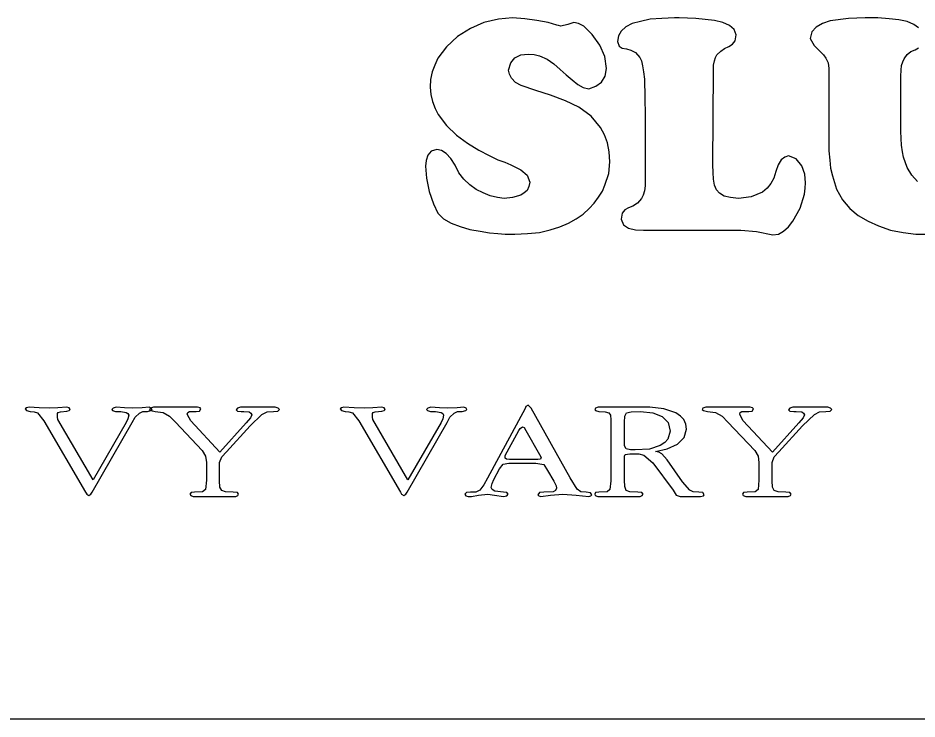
# Model space of a CAD drawing. Extents: x -866693 to -866303, y -1041966 to -1040244.
# Drawn here: x -866534.39 to -866525.64, y -1040500.87 to -1040494.05 of the extents above; entities that cross this region are included whole.
import ezdxf

# ---------------------------------------------------------------- set-up
doc = ezdxf.new("R2010")
doc.units = 0
doc.layers.add('Tabulka', color=7, linetype='Continuous')

msp = doc.modelspace()

# ---------------------------------------------------------------- linework, layer by layer
at = {"layer": 'Tabulka'}
msp.add_line((-866516.7023, -1040500.8722), (-866554.0656, -1040500.8722), dxfattribs=at)
for points in [[(-866528.729, -1040494.3166), (-866528.8033, -1040494.2134), (-866528.8859, -1040494.1308), (-866528.9355, -1040494.106), (-866528.9809, -1040494.0978), (-866529.0387, -1040494.1143), (-866529.1089, -1040494.1308), (-866529.1296, -1040494.1267), (-866529.1461, -1040494.1225), (-866529.2328, -1040494.0978), (-866529.3402, -1040494.0771), (-866529.46, -1040494.0606), (-866529.5797, -1040494.0523), (-866529.716, -1040494.0647), (-866529.8564, -1040494.0978), (-866529.9885, -1040494.1556), (-866530.1124, -1040494.234), (-866530.2198, -1040494.3332), (-866530.3065, -1040494.4447), (-866530.3354, -1040494.5107), (-866530.3602, -1040494.5768), (-866530.3767, -1040494.6511), (-866530.3809, -1040494.7255)], [(-866525.6276, -1040494.1473), (-866525.6731, -1040494.1143), (-866525.7391, -1040494.0854), (-866525.8176, -1040494.0689), (-866525.9126, -1040494.0606), (-866526.0241, -1040494.0523), (-866526.148, -1040494.0523), (-866526.309, -1040494.0565), (-866526.4866, -1040494.0812), (-866526.5609, -1040494.106), (-866526.6229, -1040494.1432), (-866526.6642, -1040494.1886), (-866526.6807, -1040494.2506)], [(-866526.6807, -1040494.2506), (-866526.6435, -1040494.3208), (-866526.5857, -1040494.3786), (-866526.5527, -1040494.4116), (-866526.5279, -1040494.4447), (-866526.5073, -1040494.4901), (-866526.499, -1040494.5438)], [(-866530.3809, -1040494.7255), (-866530.3726, -1040494.7957), (-866530.3561, -1040494.8659), (-866530.3313, -1040494.932), (-866530.3024, -1040494.9898), (-866530.2198, -1040495.0971), (-866530.1248, -1040495.1921), (-866530.0175, -1040495.2706), (-866529.906, -1040495.3367), (-866529.8068, -1040495.3903), (-866529.7201, -1040495.4316), (-866529.654, -1040495.4564), (-866529.5962, -1040495.4812), (-866529.5425, -1040495.506), (-866529.4971, -1040495.5308), (-866529.4352, -1040495.5803), (-866529.4104, -1040495.6505), (-866529.4187, -1040495.6918), (-866529.4352, -1040495.729), (-866529.4641, -1040495.7538), (-866529.4971, -1040495.7744), (-866529.5797, -1040495.7992), (-866529.6582, -1040495.8074), (-866529.7242, -1040495.7992), (-866529.7945, -1040495.7827), (-866529.8647, -1040495.7538), (-866529.9307, -1040495.7207), (-866529.9927, -1040495.6753), (-866530.0505, -1040495.6216), (-866530.1, -1040495.5597), (-866530.1372, -1040495.4853), (-866530.1785, -1040495.4193), (-866530.2239, -1040495.3697), (-866530.2694, -1040495.3408), (-866530.3148, -1040495.3325), (-866530.3685, -1040495.3491), (-866530.4015, -1040495.3862), (-866530.418, -1040495.4399), (-866530.4263, -1040495.4936), (-866530.4139, -1040495.6092), (-866530.3891, -1040495.7414), (-866530.3478, -1040495.8611), (-866530.3065, -1040495.952), (-866530.2487, -1040496.0057), (-866530.1744, -1040496.047), (-866530.0877, -1040496.08), (-866529.9927, -1040496.1089), (-866529.8936, -1040496.1254), (-866529.8027, -1040496.1419), (-866529.7201, -1040496.1502), (-866529.6499, -1040496.1543), (-866529.6004, -1040496.1543), (-866529.5549, -1040496.1543), (-866529.431, -1040496.1502), (-866529.3154, -1040496.1378), (-866529.2122, -1040496.113), (-866529.1172, -1040496.0841), (-866529.0346, -1040496.047), (-866528.9603, -1040496.0057), (-866528.8901, -1040495.9602), (-866528.8322, -1040495.9066), (-866528.7827, -1040495.8529), (-866528.7414, -1040495.7951), (-866528.7042, -1040495.7372), (-866528.6794, -1040495.6794), (-866528.6423, -1040495.5638), (-866528.6299, -1040495.4523), (-866528.6382, -1040495.3532), (-866528.6547, -1040495.2665), (-866528.6836, -1040495.188), (-866528.7207, -1040495.1178), (-866528.8116, -1040495.0063), (-866528.9314, -1040494.9196), (-866529.0635, -1040494.8576), (-866529.208, -1040494.8039), (-866529.3526, -1040494.7585), (-866529.493, -1040494.709), (-866529.5508, -1040494.68), (-866529.588, -1040494.6388), (-866529.6086, -1040494.5975), (-866529.6169, -1040494.5603), (-866529.5962, -1040494.4901), (-866529.5549, -1040494.4405), (-866529.4971, -1040494.4116), (-866529.4269, -1040494.4034), (-866529.3691, -1040494.4075), (-866529.3154, -1040494.4199), (-866529.2411, -1040494.4529), (-866529.175, -1040494.4983), (-866529.1131, -1040494.552), (-866529.0552, -1040494.6057), (-866528.9974, -1040494.6553), (-866528.9437, -1040494.7007), (-866528.8901, -1040494.7296), (-866528.8364, -1040494.742), (-866528.7662, -1040494.7172), (-866528.7125, -1040494.6759), (-866528.6753, -1040494.6181), (-866528.6629, -1040494.5438), (-866528.6794, -1040494.4281), (-866528.729, -1040494.3166)], [(-866525.6359, -1040495.6423), (-866525.6937, -1040495.5803), (-866525.7391, -1040495.506), (-866525.7722, -1040495.4069), (-866525.7846, -1040495.3532), (-866525.7928, -1040495.2912), (-866525.797, -1040495.2252), (-866525.8011, -1040495.155), (-866525.8011, -1040494.6181), (-866525.797, -1040494.5603), (-866525.7928, -1040494.5149), (-866525.7804, -1040494.4777), (-866525.768, -1040494.4488), (-866525.7391, -1040494.4075), (-866525.702, -1040494.3786), (-866525.6607, -1040494.3621), (-866525.6276, -1040494.3414)], [(-866526.499, -1040494.5438), (-866526.499, -1040495.2458), (-866526.499, -1040495.3449), (-866526.4907, -1040495.4358), (-866526.4825, -1040495.5142), (-866526.466, -1040495.5886), (-866526.4247, -1040495.7166), (-866526.3668, -1040495.8198), (-866526.2966, -1040495.9066), (-866526.214, -1040495.9726), (-866526.1191, -1040496.0304), (-866526.0158, -1040496.0759), (-866525.9002, -1040496.1172), (-866525.7763, -1040496.1378), (-866525.6524, -1040496.1543), (-866525.5368, -1040496.1543)]]:
    msp.add_lwpolyline(points, dxfattribs=at)
for points in [[(-866528.2954, -1040494.647), (-866528.2913, -1040494.8246), (-866528.2871, -1040495.0022), (-866528.2871, -1040495.1797), (-866528.2871, -1040495.3614), (-866528.2871, -1040495.4936), (-866528.2871, -1040495.6216), (-866528.2871, -1040495.6836), (-866528.2954, -1040495.7331), (-866528.3078, -1040495.7744), (-866528.3243, -1040495.8074), (-866528.3615, -1040495.8529), (-866528.4069, -1040495.8818), (-866528.4482, -1040495.8983), (-866528.4854, -1040495.9189), (-866528.5101, -1040495.952), (-866528.5225, -1040496.0098), (-866528.4977, -1040496.0635), (-866528.4482, -1040496.0965), (-866528.3821, -1040496.113), (-866528.3036, -1040496.1172), (-866527.358, -1040496.1172), (-866527.2052, -1040496.1296), (-866527.0441, -1040496.1626), (-866526.9904, -1040496.1543), (-866526.9409, -1040496.1254), (-866526.8913, -1040496.0841), (-866526.85, -1040496.0304), (-866526.7798, -1040495.9024), (-866526.7385, -1040495.7661), (-866526.7303, -1040495.7083), (-866526.7261, -1040495.6546), (-866526.7344, -1040495.5721), (-866526.7633, -1040495.4895), (-866526.817, -1040495.4234), (-866526.8913, -1040495.3945), (-866526.9285, -1040495.4069), (-866526.9656, -1040495.4316), (-866526.9945, -1040495.4812), (-866527.0152, -1040495.5473), (-866527.0358, -1040495.6092), (-866527.0648, -1040495.6629), (-866527.1019, -1040495.7083), (-866527.1473, -1040495.7455), (-866527.2547, -1040495.7909), (-866527.3786, -1040495.8074), (-866527.4571, -1040495.7992), (-866527.519, -1040495.7868), (-866527.5644, -1040495.7579), (-866527.5933, -1040495.7249), (-866527.614, -1040495.6794), (-866527.6223, -1040495.6216), (-866527.6264, -1040495.5555), (-866527.6305, -1040495.4812), (-866527.6223, -1040494.5644), (-866527.6223, -1040494.5107), (-866527.614, -1040494.4694), (-866527.6016, -1040494.4364), (-866527.5892, -1040494.4116), (-866527.5521, -1040494.3745), (-866527.5149, -1040494.3497), (-866527.4736, -1040494.329), (-866527.4364, -1040494.3084), (-866527.4116, -1040494.2753), (-866527.4034, -1040494.2175), (-866527.4199, -1040494.1638), (-866527.4653, -1040494.1267), (-866527.5314, -1040494.0978), (-866527.614, -1040494.0771), (-866527.7957, -1040494.0565), (-866527.9568, -1040494.0523), (-866527.9815, -1040494.0523), (-866528.0022, -1040494.0523), (-866528.1261, -1040494.0565), (-866528.2376, -1040494.0647), (-866528.3326, -1040494.0854), (-866528.4151, -1040494.106), (-866528.4771, -1040494.1391), (-866528.5225, -1040494.1804), (-866528.5473, -1040494.2258), (-866528.5556, -1040494.2795), (-866528.539, -1040494.3249), (-866528.5101, -1040494.3455), (-866528.4688, -1040494.3538), (-866528.4275, -1040494.3662), (-866528.3821, -1040494.3868), (-866528.3408, -1040494.4364), (-866528.3243, -1040494.4694), (-866528.3119, -1040494.519), (-866528.3036, -1040494.5768)], [(-866533.0858, -1040497.8599), (-866533.094, -1040497.8475), (-866533.1147, -1040497.8392), (-866533.1808, -1040497.8434), (-866533.2716, -1040497.8475), (-866533.3542, -1040497.8434), (-866533.4368, -1040497.8392), (-866533.4657, -1040497.8475), (-866533.4781, -1040497.8599), (-866533.4698, -1040497.8723), (-866533.4409, -1040497.8805), (-866533.3914, -1040497.8805), (-866533.3377, -1040497.8888), (-866533.3212, -1040497.9012), (-866533.3129, -1040497.9177), (-866533.3212, -1040497.9507), (-866533.3377, -1040497.9879), (-866533.6598, -1040498.5454), (-866534.0026, -1040497.959), (-866534.0067, -1040497.9342), (-866534.0067, -1040497.9012), (-866533.9984, -1040497.8888), (-866533.9778, -1040497.8847), (-866533.9158, -1040497.8764), (-866533.8911, -1040497.8723), (-866533.8828, -1040497.8599), (-866533.8911, -1040497.8434), (-866533.9158, -1040497.8392), (-866534.0026, -1040497.8434), (-866534.0852, -1040497.8475), (-866534.1843, -1040497.8434), (-866534.2834, -1040497.8392), (-866534.3082, -1040497.8434), (-866534.3205, -1040497.8557), (-866534.3082, -1040497.8723), (-866534.271, -1040497.8805), (-866534.2338, -1040497.8847), (-866534.2008, -1040497.8929), (-866534.1388, -1040497.9714), (-866533.7341, -1040498.6652), (-866533.7217, -1040498.6858), (-866533.7011, -1040498.6982), (-866533.6805, -1040498.6858), (-866533.6681, -1040498.6652), (-866533.2799, -1040497.9879), (-866533.251, -1040497.9342), (-866533.2097, -1040497.897), (-866533.1766, -1040497.8805), (-866533.1312, -1040497.8805), (-866533.0982, -1040497.8723)], [(-866531.8469, -1040497.8599), (-866531.8593, -1040497.8475), (-866531.8882, -1040497.8392), (-866531.9749, -1040497.8392), (-866532.0575, -1040497.8392), (-866532.1401, -1040497.8392), (-866532.2268, -1040497.8392), (-866532.2557, -1040497.8475), (-866532.2681, -1040497.864), (-866532.2557, -1040497.8764), (-866532.2186, -1040497.8805), (-866532.1938, -1040497.8805), (-866532.1401, -1040497.8847), (-866532.1236, -1040497.897), (-866532.1153, -1040497.9136), (-866532.1277, -1040497.9425), (-866532.169, -1040497.992), (-866532.425, -1040498.277), (-866532.71, -1040497.9714), (-866532.7265, -1040497.9425), (-866532.743, -1040497.9053), (-866532.7389, -1040497.8888), (-866532.7224, -1040497.8805), (-866532.6563, -1040497.8805), (-866532.6233, -1040497.8764), (-866532.6109, -1040497.8557), (-866532.6191, -1040497.8434), (-866532.6439, -1040497.8392), (-866532.7761, -1040497.8392), (-866532.9041, -1040497.8392), (-866532.9867, -1040497.8392), (-866533.0734, -1040497.8392), (-866533.1023, -1040497.8475), (-866533.1106, -1040497.8599), (-866533.0982, -1040497.8723), (-866533.0569, -1040497.8805), (-866532.9784, -1040497.8888), (-866532.9165, -1040497.926), (-866532.8587, -1040497.9838), (-866532.5985, -1040498.2605), (-866532.5654, -1040498.3141), (-866532.5572, -1040498.3761), (-866532.5572, -1040498.5495), (-866532.5654, -1040498.6404), (-866532.5944, -1040498.661), (-866532.6728, -1040498.6652), (-866532.7059, -1040498.6693), (-866532.7182, -1040498.6858), (-866532.71, -1040498.6982), (-866532.6852, -1040498.7065), (-866532.5985, -1040498.7065), (-866532.4787, -1040498.7065), (-866532.392, -1040498.7065), (-866532.2722, -1040498.7065), (-866532.2516, -1040498.6982), (-866532.2433, -1040498.6858), (-866532.2557, -1040498.6693), (-866532.297, -1040498.6652), (-866532.3714, -1040498.661), (-866532.4085, -1040498.6486), (-866532.425, -1040498.6156), (-866532.4292, -1040498.5537), (-866532.4292, -1040498.4009), (-866532.4292, -1040498.3761), (-866532.4085, -1040498.3224), (-866532.3631, -1040498.2728), (-866532.1318, -1040498.0209), (-866532.0162, -1040497.9094), (-866531.9666, -1040497.8847), (-866531.9047, -1040497.8805), (-866531.8634, -1040497.8764)], [(-866530.0216, -1040497.8599), (-866530.0298, -1040497.8475), (-866530.0505, -1040497.8392), (-866530.1166, -1040497.8434), (-866530.2074, -1040497.8475), (-866530.29, -1040497.8434), (-866530.3726, -1040497.8392), (-866530.4015, -1040497.8475), (-866530.4139, -1040497.8599), (-866530.4056, -1040497.8723), (-866530.3767, -1040497.8805), (-866530.3272, -1040497.8805), (-866530.2735, -1040497.8888), (-866530.257, -1040497.9012), (-866530.2487, -1040497.9177), (-866530.257, -1040497.9507), (-866530.2735, -1040497.9879), (-866530.5956, -1040498.5454), (-866530.9384, -1040497.959), (-866530.9425, -1040497.9342), (-866530.9425, -1040497.9012), (-866530.9342, -1040497.8888), (-866530.9136, -1040497.8847), (-866530.8516, -1040497.8764), (-866530.8269, -1040497.8723), (-866530.8186, -1040497.8599), (-866530.8269, -1040497.8434), (-866530.8516, -1040497.8392), (-866530.9384, -1040497.8434), (-866531.021, -1040497.8475), (-866531.1201, -1040497.8434), (-866531.2192, -1040497.8392), (-866531.244, -1040497.8434), (-866531.2563, -1040497.8557), (-866531.244, -1040497.8723), (-866531.2068, -1040497.8805), (-866531.1696, -1040497.8847), (-866531.1366, -1040497.8929), (-866531.0746, -1040497.9714), (-866530.6699, -1040498.6652), (-866530.6575, -1040498.6858), (-866530.6369, -1040498.6982), (-866530.6163, -1040498.6858), (-866530.6039, -1040498.6652), (-866530.2157, -1040497.9879), (-866530.1868, -1040497.9342), (-866530.1455, -1040497.897), (-866530.1124, -1040497.8805), (-866530.067, -1040497.8805), (-866530.034, -1040497.8723)], [(-866528.8075, -1040498.6899), (-866528.8199, -1040498.6734), (-866528.8612, -1040498.6652), (-866528.9148, -1040498.661), (-866528.9479, -1040498.6363), (-866529.0181, -1040498.5248), (-866529.398, -1040497.8475), (-866529.4269, -1040497.8186), (-866529.4476, -1040497.831), (-866529.4558, -1040497.8516), (-866529.8234, -1040498.5289), (-866529.8564, -1040498.595), (-866529.8977, -1040498.6445), (-866529.9349, -1040498.6652), (-866529.9885, -1040498.6652), (-866530.0257, -1040498.6693), (-866530.0422, -1040498.6858), (-866530.034, -1040498.7023), (-866530.0092, -1040498.7065), (-866529.9762, -1040498.7065), (-866529.9101, -1040498.6941), (-866529.8192, -1040498.6858), (-866529.7532, -1040498.6941), (-866529.6664, -1040498.7065), (-866529.6334, -1040498.7023), (-866529.621, -1040498.6858), (-866529.6334, -1040498.6693), (-866529.6664, -1040498.6652), (-866529.749, -1040498.6569), (-866529.7779, -1040498.6404), (-866529.7862, -1040498.6197), (-866529.7779, -1040498.5826), (-866529.7614, -1040498.5413), (-866529.7036, -1040498.438), (-866529.6706, -1040498.3926), (-866529.6127, -1040498.3843), (-866529.3526, -1040498.3843), (-866529.2741, -1040498.3967), (-866529.2369, -1040498.4545), (-866529.175, -1040498.5578), (-866529.1544, -1040498.6032), (-866529.1502, -1040498.628), (-866529.1585, -1040498.6486), (-866529.1833, -1040498.661), (-866529.2741, -1040498.6652), (-866529.3154, -1040498.6693), (-866529.3319, -1040498.6899), (-866529.3237, -1040498.7023), (-866529.303, -1040498.7065), (-866529.208, -1040498.6941), (-866529.0883, -1040498.6858), (-866528.9603, -1040498.6941), (-866528.8364, -1040498.7065), (-866528.8157, -1040498.7023)], [(-866527.7131, -1040498.6899), (-866527.7255, -1040498.6693), (-866527.7668, -1040498.6652), (-866527.8205, -1040498.661), (-866527.8535, -1040498.6445), (-866527.9237, -1040498.566), (-866528.0724, -1040498.3513), (-866528.1261, -1040498.2935), (-866528.155, -1040498.277), (-866528.188, -1040498.2687), (-866528.0724, -1040498.2439), (-866527.9733, -1040498.1985), (-866527.9072, -1040498.1324), (-866527.8866, -1040498.054), (-866527.8907, -1040498.0044), (-866527.9113, -1040497.959), (-866527.9444, -1040497.926), (-866527.9898, -1040497.8929), (-866528.1054, -1040497.8557), (-866528.2417, -1040497.8392), (-866528.378, -1040497.8392), (-866528.5638, -1040497.8392), (-866528.6423, -1040497.8392), (-866528.7455, -1040497.8392), (-866528.7703, -1040497.8475), (-866528.7786, -1040497.8599), (-866528.7703, -1040497.8723), (-866528.7373, -1040497.8805), (-866528.6753, -1040497.8847), (-866528.6423, -1040497.8929), (-866528.6258, -1040497.9177), (-866528.6216, -1040497.9631), (-866528.6216, -1040497.992), (-866528.6216, -1040498.5537), (-866528.6299, -1040498.6404), (-866528.6588, -1040498.661), (-866528.7373, -1040498.6652), (-866528.7703, -1040498.6693), (-866528.7786, -1040498.6858), (-866528.7744, -1040498.6982), (-866528.7497, -1040498.7065), (-866528.6588, -1040498.7065), (-866528.5432, -1040498.7065), (-866528.4564, -1040498.7065), (-866528.3367, -1040498.7065), (-866528.316, -1040498.6982), (-866528.3078, -1040498.6858), (-866528.3202, -1040498.6693), (-866528.3573, -1040498.6652), (-866528.4358, -1040498.661), (-866528.473, -1040498.6486), (-866528.4854, -1040498.6115), (-866528.4895, -1040498.5495), (-866528.4895, -1040498.3307), (-866528.4895, -1040498.3141), (-866528.4812, -1040498.2976), (-866528.4358, -1040498.2935), (-866528.3491, -1040498.2935), (-866528.2995, -1040498.3059), (-866528.2128, -1040498.3802), (-866528.0146, -1040498.6445), (-866527.9857, -1040498.6941), (-866527.9485, -1040498.7065), (-866527.7503, -1040498.7065), (-866527.7214, -1040498.7023)], [(-866528.0435, -1040498.0705), (-866528.0683, -1040498.149), (-866528.0972, -1040498.182), (-866528.1426, -1040498.2109), (-866528.2458, -1040498.2481), (-866528.3862, -1040498.2522), (-866528.4317, -1040498.2522), (-866528.473, -1040498.2439), (-866528.4895, -1040498.215), (-866528.4895, -1040497.9838), (-866528.4854, -1040497.926), (-866528.4688, -1040497.8929), (-866528.4234, -1040497.8847), (-866528.3326, -1040497.8805), (-866528.2128, -1040497.8929), (-866528.1219, -1040497.9301), (-866528.0641, -1040497.9879)], [(-866526.4701, -1040497.8599), (-866526.4825, -1040497.8475), (-866526.5114, -1040497.8392), (-866526.5981, -1040497.8392), (-866526.6807, -1040497.8392), (-866526.7633, -1040497.8392), (-866526.85, -1040497.8392), (-866526.8789, -1040497.8475), (-866526.8913, -1040497.864), (-866526.8789, -1040497.8764), (-866526.8418, -1040497.8805), (-866526.817, -1040497.8805), (-866526.7633, -1040497.8847), (-866526.7468, -1040497.897), (-866526.7385, -1040497.9136), (-866526.7509, -1040497.9425), (-866526.7922, -1040497.992), (-866527.0482, -1040498.277), (-866527.3332, -1040497.9714), (-866527.3497, -1040497.9425), (-866527.3662, -1040497.9053), (-866527.3621, -1040497.8888), (-866527.3456, -1040497.8805), (-866527.2795, -1040497.8805), (-866527.2465, -1040497.8764), (-866527.2341, -1040497.8557), (-866527.2423, -1040497.8434), (-866527.2671, -1040497.8392), (-866527.3993, -1040497.8392), (-866527.5273, -1040497.8392), (-866527.6099, -1040497.8392), (-866527.6966, -1040497.8392), (-866527.7255, -1040497.8475), (-866527.7338, -1040497.8599), (-866527.7214, -1040497.8723), (-866527.6801, -1040497.8805), (-866527.6016, -1040497.8888), (-866527.5397, -1040497.926), (-866527.4818, -1040497.9838), (-866527.2217, -1040498.2605), (-866527.1886, -1040498.3141), (-866527.1804, -1040498.3761), (-866527.1804, -1040498.5495), (-866527.1886, -1040498.6404), (-866527.2176, -1040498.661), (-866527.296, -1040498.6652), (-866527.3291, -1040498.6693), (-866527.3414, -1040498.6858), (-866527.3332, -1040498.6982), (-866527.3084, -1040498.7065), (-866527.2217, -1040498.7065), (-866527.1019, -1040498.7065), (-866527.0152, -1040498.7065), (-866526.8954, -1040498.7065), (-866526.8748, -1040498.6982), (-866526.8665, -1040498.6858), (-866526.8789, -1040498.6693), (-866526.9202, -1040498.6652), (-866526.9945, -1040498.661), (-866527.0317, -1040498.6486), (-866527.0482, -1040498.6156), (-866527.0524, -1040498.5537), (-866527.0524, -1040498.4009), (-866527.0524, -1040498.3761), (-866527.0317, -1040498.3224), (-866526.9863, -1040498.2728), (-866526.755, -1040498.0209), (-866526.6394, -1040497.9094), (-866526.5898, -1040497.8847), (-866526.5279, -1040497.8805), (-866526.4866, -1040497.8764)], [(-866529.2989, -1040498.3265), (-866529.3072, -1040498.343), (-866529.3319, -1040498.3472), (-866529.3567, -1040498.3472), (-866529.5797, -1040498.3472), (-866529.6086, -1040498.3472), (-866529.6375, -1040498.343), (-866529.6499, -1040498.3348), (-866529.6499, -1040498.31), (-866529.5178, -1040498.0664), (-866529.5054, -1040498.0457), (-866529.4806, -1040498.0292), (-866529.4641, -1040498.0375), (-866529.4476, -1040498.0664), (-866529.3154, -1040498.2976)]]:
    msp.add_lwpolyline(points, close=True, dxfattribs=at)

doc.saveas('drawing.dxf')
